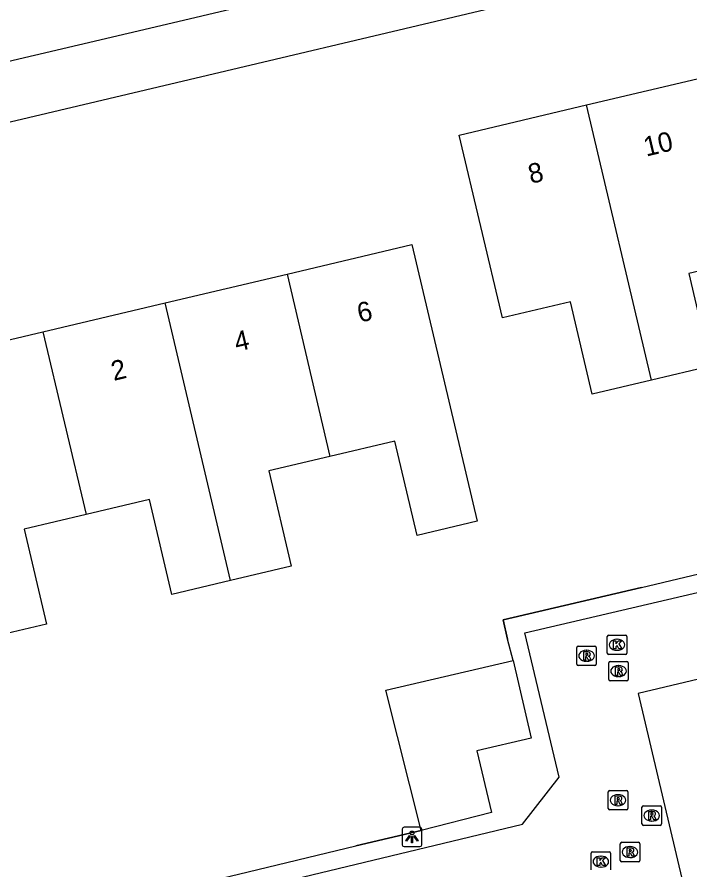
# Model space of a CAD drawing. Extents: x 157663 to 158496, y 379212 to 380934.
# Drawn here: x 158285.62 to 158320.09, y 380855.17 to 380898.84 of the extents above; entities that cross this region are included whole.
import ezdxf

# ---------------------------------------------------------------- set-up
doc = ezdxf.new("R2010")
doc.units = 0
for name, color, linetype in [('IMGEO_Hek', 7, 'Continuous'), ('IMGEO_Kolk', 7, 'Continuous'), ('IMGEO_Lichtpunt', 7, 'Continuous'), ('IMGEO_Muur', 7, 'Continuous'), ('IMGEO_Pand', 7, 'Continuous'), ('IMGEO_Pand_nummerreeks', 7, 'Continuous'), ('IMGEO_Rijbaan_lokaal_open', 7, 'Continuous'), ('IMGEO_Rioolput', 7, 'Continuous'), ('IMGEO_Voetpad_open', 7, 'Continuous')]:
    doc.layers.add(name, color=color, linetype=linetype)

msp = doc.modelspace()

# ---------------------------------------------------------------- linework, layer by layer
at = {"layer": 'IMGEO_Hek'}
msp.add_lwpolyline([(158306.319, 380857.198), (158302.979, 380856.415)], dxfattribs=at)
at = {"layer": 'IMGEO_Kolk'}
for p, q in [((158315.853, 380866.277), (158315.853, 380867.129)), ((158315.928, 380867.203), (158316.78, 380867.203)), ((158316.854, 380867.129), (158316.854, 380866.277)), ((158316.341, 380866.983), (158316.366, 380866.983)), ((158316.78, 380866.203), (158315.928, 380866.203)), ((158316.364, 380866.423), (158316.339, 380866.423)), ((158315.098, 380856.101), (158315.95, 380856.101)), ((158315.023, 380855.175), (158315.023, 380856.027)), ((158315.511, 380855.881), (158315.536, 380855.881)), ((158316.024, 380856.027), (158316.024, 380855.175)), ((158315.534, 380855.321), (158315.509, 380855.321))]:
    msp.add_line(p, q, dxfattribs=at)
for points in [[(158315.853, 380866.277), (158315.853, 380867.129)], [(158315.928, 380867.203), (158316.78, 380867.203)], [(158316.854, 380867.129), (158316.854, 380866.277)], [(158316.174, 380866.903), (158316.297, 380866.903), (158316.297, 380866.752), (158316.427, 380866.903), (158316.591, 380866.903), (158316.445, 380866.752), (158316.598, 380866.503), (158316.446, 380866.503), (158316.361, 380866.667), (158316.297, 380866.6), (158316.297, 380866.503), (158316.174, 380866.503), (158316.174, 380866.903)], [(158316.78, 380866.203), (158315.928, 380866.203)], [(158315.098, 380856.101), (158315.95, 380856.101)], [(158315.023, 380855.175), (158315.023, 380856.027)], [(158315.344, 380855.801), (158315.467, 380855.801), (158315.467, 380855.65), (158315.597, 380855.801), (158315.761, 380855.801), (158315.615, 380855.65), (158315.768, 380855.401), (158315.616, 380855.401), (158315.531, 380855.565), (158315.467, 380855.498), (158315.467, 380855.401), (158315.344, 380855.401), (158315.344, 380855.801)], [(158316.024, 380856.027), (158316.024, 380855.175)]]:
    msp.add_lwpolyline(points, dxfattribs=at)
for centre, start, end in [((158315.93, 380867.127), 91.552, 178.448), ((158315.93, 380867.127), 91.552, 178.448), ((158316.778, 380867.127), 1.552, 88.448), ((158316.778, 380867.127), 1.552, 88.448), ((158315.93, 380866.279), 181.552, 268.448), ((158315.93, 380866.279), 181.552, 268.448), ((158316.778, 380866.279), 271.552, 358.448), ((158316.778, 380866.279), 271.552, 358.448), ((158315.1, 380856.025), 91.552, 178.448), ((158315.1, 380856.025), 91.552, 178.448), ((158315.948, 380856.025), 1.552, 88.448), ((158315.948, 380856.025), 1.552, 88.448)]:
    msp.add_arc(centre, 0.0765, start, end, dxfattribs=at)
for centre, major_axis, ratio, start_param, end_param in [((158316.34, 380866.703), (-0.387, 0.002), 0.722429, 4.712389, 7.853982), ((158316.365, 380866.703), (-0.39, 0.002), 0.717154, 1.570796, 4.712389), ((158315.51, 380855.601), (-0.387, 0.002), 0.722429, 4.712389, 7.853982), ((158315.535, 380855.601), (-0.39, 0.002), 0.717154, 1.570796, 4.712389)]:
    msp.add_ellipse(centre, major_axis=major_axis, ratio=ratio, start_param=start_param, end_param=end_param, dxfattribs=at)
at = {"layer": 'IMGEO_Lichtpunt'}
for p, q in [((158305.352, 380857.271), (158305.352, 380856.464)), ((158305.352, 380857.271), (158305.352, 380856.464)), ((158306.254, 380857.366), (158305.446, 380857.366)), ((158306.254, 380857.366), (158305.446, 380857.366)), ((158306.348, 380856.464), (158306.348, 380857.271)), ((158306.348, 380856.464), (158306.348, 380857.271)), ((158305.446, 380856.37), (158306.254, 380856.37)), ((158305.446, 380856.37), (158306.254, 380856.37))]:
    msp.add_line(p, q, dxfattribs=at)
for points in [[(158305.726, 380856.935), (158305.765, 380856.907), (158305.577, 380856.645), (158305.539, 380856.672), (158305.726, 380856.935)], [(158305.828, 380856.887), (158305.875, 380856.887), (158305.875, 380856.565), (158305.828, 380856.565), (158305.828, 380856.887)], [(158305.938, 380856.907), (158305.976, 380856.934), (158306.163, 380856.672), (158306.124, 380856.644), (158305.938, 380856.907)]]:
    msp.add_lwpolyline(points, dxfattribs=at)
msp.add_circle((158305.851, 380857.069), 0.0994, dxfattribs=at)
for centre, start, end in [((158305.446, 380857.271), 90, 180), ((158305.446, 380857.271), 90, 180), ((158306.254, 380857.271), 0, 90), ((158306.254, 380857.271), 0, 90), ((158305.446, 380856.464), 180, 270), ((158305.446, 380856.464), 180, 270), ((158306.254, 380856.464), 270, 0), ((158306.254, 380856.464), 270, 360)]:
    msp.add_arc(centre, 0.0946, start, end, dxfattribs=at)
at = {"layer": 'IMGEO_Muur'}
msp.add_lwpolyline([(158317.607, 380869.639), (158310.518, 380867.976), (158310.747, 380866.984)], dxfattribs=at)
at = {"layer": 'IMGEO_Pand'}
for points in [[(158314.787, 380894.345), (158321.042, 380895.823)], [(158318.118, 380880.248), (158315.087, 380879.531), (158313.969, 380884.26), (158310.483, 380883.436), (158308.269, 380892.804), (158314.787, 380894.345)], [(158318.118, 380880.248), (158314.787, 380894.345)], [(158299.463, 380885.684), (158305.837, 380887.191), (158309.185, 380873.028), (158306.107, 380872.3), (158304.965, 380877.133), (158301.647, 380876.349)], [(158323.252, 380886.47), (158320.028, 380885.708), (158321.149, 380880.964), (158318.118, 380880.248)], [(158293.209, 380884.206), (158299.463, 380885.684)], [(158299.463, 380885.684), (158301.647, 380876.349)], [(158286.935, 380882.723), (158293.209, 380884.206)], [(158296.554, 380869.989), (158293.209, 380884.206)], [(158289.154, 380873.372), (158285.979, 380872.621), (158287.129, 380867.76), (158284.21, 380867.07), (158284.947, 380863.957), (158281.395, 380863.116), (158279.555, 380870.892), (158278.574, 380875.036), (158279.917, 380875.354), (158281.293, 380873.889), (158282.266, 380874.118), (158280.587, 380881.222), (158286.935, 380882.723)], [(158286.935, 380882.723), (158289.154, 380873.372)], [(158301.647, 380876.349), (158298.512, 380875.608), (158299.666, 380870.725), (158296.554, 380869.989)], [(158296.554, 380869.989), (158293.553, 380869.28), (158292.404, 380874.14), (158289.154, 380873.372)], [(158306.319, 380857.198), (158304.505, 380864.386), (158311.038, 380865.902)], [(158311.038, 380865.902), (158311.961, 380861.924), (158309.176, 380861.277), (158309.928, 380858.109), (158306.319, 380857.198)]]:
    msp.add_lwpolyline(points, dxfattribs=at)
at = {"layer": 'IMGEO_Rijbaan_lokaal_open'}
for points in [[(158287.237, 380851.686), (158311.51, 380857.513), (158313.386, 380859.917), (158311.628, 380867.312), (158323.395, 380870.062), (158323.37, 380870.177), (158324.642, 380870.454), (158326.838, 380874.024), (158334.173, 380875.639)], [(158335.841, 380868.585), (158317.438, 380864.207), (158322.34, 380843.453), (158256.423, 380827.895), (158256.672, 380826.915)]]:
    msp.add_lwpolyline(points, dxfattribs=at)
at = {"layer": 'IMGEO_Rioolput'}
for p, q in [((158314.291, 380865.714), (158314.291, 380866.566)), ((158314.366, 380866.64), (158315.218, 380866.64)), ((158315.292, 380866.566), (158315.292, 380865.714)), ((158314.779, 380866.42), (158314.804, 380866.42)), ((158314.802, 380865.86), (158314.777, 380865.86)), ((158315.929, 380864.929), (158315.929, 380865.781)), ((158316.004, 380865.855), (158316.856, 380865.855)), ((158316.93, 380865.781), (158316.93, 380864.929)), ((158315.218, 380865.64), (158314.366, 380865.64)), ((158316.417, 380865.635), (158316.442, 380865.635)), ((158316.856, 380864.855), (158316.004, 380864.855)), ((158316.44, 380865.075), (158316.415, 380865.075)), ((158315.904, 380858.319), (158315.904, 380859.171)), ((158315.979, 380859.245), (158316.831, 380859.245)), ((158316.905, 380859.171), (158316.905, 380858.319)), ((158316.392, 380859.025), (158316.417, 380859.025)), ((158316.415, 380858.465), (158316.39, 380858.465)), ((158317.631, 380857.532), (158317.631, 380858.384)), ((158317.706, 380858.458), (158318.558, 380858.458)), ((158318.632, 380858.384), (158318.632, 380857.532)), ((158316.831, 380858.245), (158315.979, 380858.245)), ((158318.119, 380858.238), (158318.144, 380858.238)), ((158318.558, 380857.458), (158317.706, 380857.458)), ((158318.142, 380857.678), (158318.117, 380857.678)), ((158316.518, 380855.665), (158316.518, 380856.517)), ((158316.593, 380856.591), (158317.445, 380856.591)), ((158317.519, 380856.517), (158317.519, 380855.665)), ((158317.006, 380856.371), (158317.031, 380856.371)), ((158317.029, 380855.811), (158317.004, 380855.811)), ((158317.445, 380855.591), (158316.593, 380855.591))]:
    msp.add_line(p, q, dxfattribs=at)
for points in [[(158314.291, 380865.714), (158314.291, 380866.566)], [(158314.366, 380866.64), (158315.218, 380866.64)], [(158315.292, 380866.566), (158315.292, 380865.714)], [(158314.88, 380866.338), (158314.628, 380866.34), (158314.628, 380865.94)], [(158314.806, 380866.259), (158314.752, 380866.259), (158314.752, 380866.178)], [(158314.752, 380866.178), (158314.804, 380866.178)], [(158314.628, 380865.94), (158314.752, 380865.94), (158314.752, 380866.102), (158314.763, 380866.102)], [(158314.81, 380866.073), (158314.881, 380865.94), (158315.021, 380865.94), (158314.956, 380866.066)], [(158315.929, 380864.929), (158315.929, 380865.781)], [(158316.004, 380865.855), (158316.856, 380865.855)], [(158316.93, 380865.781), (158316.93, 380864.929)], [(158315.218, 380865.64), (158314.366, 380865.64)], [(158316.518, 380865.553), (158316.266, 380865.555), (158316.266, 380865.155)], [(158316.266, 380865.155), (158316.39, 380865.155), (158316.39, 380865.317), (158316.401, 380865.317)], [(158316.444, 380865.474), (158316.39, 380865.474), (158316.39, 380865.393)], [(158316.39, 380865.393), (158316.442, 380865.393)], [(158316.448, 380865.288), (158316.519, 380865.155), (158316.659, 380865.155), (158316.594, 380865.281)], [(158316.856, 380864.855), (158316.004, 380864.855)], [(158315.904, 380858.319), (158315.904, 380859.171)], [(158315.979, 380859.245), (158316.831, 380859.245)], [(158316.905, 380859.171), (158316.905, 380858.319)], [(158316.493, 380858.943), (158316.241, 380858.945), (158316.241, 380858.545)], [(158316.241, 380858.545), (158316.365, 380858.545), (158316.365, 380858.707), (158316.376, 380858.707)], [(158316.419, 380858.864), (158316.365, 380858.864), (158316.365, 380858.783)], [(158316.365, 380858.783), (158316.417, 380858.783)], [(158316.423, 380858.678), (158316.494, 380858.545), (158316.634, 380858.545), (158316.569, 380858.671)], [(158317.631, 380857.532), (158317.631, 380858.384)], [(158317.706, 380858.458), (158318.558, 380858.458)], [(158318.632, 380858.384), (158318.632, 380857.532)], [(158316.831, 380858.245), (158315.979, 380858.245)], [(158318.22, 380858.156), (158317.968, 380858.158), (158317.968, 380857.758)], [(158317.968, 380857.758), (158318.092, 380857.758), (158318.092, 380857.92), (158318.103, 380857.92)], [(158318.146, 380858.077), (158318.092, 380858.077), (158318.092, 380857.996)], [(158318.092, 380857.996), (158318.144, 380857.996)], [(158318.15, 380857.891), (158318.221, 380857.758), (158318.361, 380857.758), (158318.296, 380857.884)], [(158318.558, 380857.458), (158317.706, 380857.458)], [(158316.518, 380855.665), (158316.518, 380856.517)], [(158316.593, 380856.591), (158317.445, 380856.591)], [(158317.519, 380856.517), (158317.519, 380855.665)], [(158317.107, 380856.289), (158316.855, 380856.291), (158316.855, 380855.891)], [(158317.033, 380856.21), (158316.979, 380856.21), (158316.979, 380856.129)], [(158316.979, 380856.129), (158317.031, 380856.129)], [(158316.855, 380855.891), (158316.979, 380855.891), (158316.979, 380856.053), (158316.99, 380856.053)], [(158317.037, 380856.024), (158317.108, 380855.891), (158317.248, 380855.891), (158317.183, 380856.017)], [(158317.445, 380855.591), (158316.593, 380855.591)]]:
    msp.add_lwpolyline(points, dxfattribs=at)
for centre, radius, start, end in [((158314.368, 380866.564), 0.0765, 91.552, 178.448), ((158314.368, 380866.564), 0.0765, 91.552, 178.448), ((158315.216, 380866.564), 0.0765, 1.552, 88.448), ((158315.216, 380866.564), 0.0765, 1.552, 88.448), ((158314.788, 380866.367), 0.19, 274.7715, 282.9687), ((158314.812, 380866.163), 0.0964, 77.0061, 93.1865), ((158314.826, 380866.22), 0.0378, 276.6634, 79.6772), ((158314.879, 380866.228), 0.109, 350.3612, 89.416), ((158314.877, 380866.228), 0.112, 277.5842, 350.9817), ((158314.368, 380865.716), 0.0765, 181.552, 268.448), ((158314.368, 380865.716), 0.0765, 181.552, 268.448), ((158314.762, 380866.049), 0.0533, 26.0293, 88.6989), ((158314.861, 380866.013), 0.108, 29.5134, 73.7905), ((158315.216, 380865.716), 0.0765, 271.552, 358.448), ((158315.216, 380865.716), 0.0765, 271.552, 358.448), ((158316.006, 380865.779), 0.0765, 91.552, 178.448), ((158316.006, 380865.779), 0.0765, 91.552, 178.448), ((158316.854, 380865.779), 0.0765, 1.552, 88.448), ((158316.854, 380865.779), 0.0765, 1.552, 88.448), ((158316.4, 380865.264), 0.0533, 26.0293, 88.6989), ((158316.426, 380865.582), 0.19, 274.7715, 282.9687), ((158316.45, 380865.378), 0.0964, 77.0061, 93.1865), ((158316.464, 380865.435), 0.0378, 276.6634, 79.6772), ((158316.517, 380865.443), 0.109, 350.3612, 89.416), ((158316.515, 380865.443), 0.112, 277.5842, 350.9817), ((158316.499, 380865.228), 0.108, 29.5134, 73.7905), ((158316.006, 380864.931), 0.0765, 181.552, 268.448), ((158316.006, 380864.931), 0.0765, 181.552, 268.448), ((158316.854, 380864.931), 0.0765, 271.552, 358.448), ((158316.854, 380864.931), 0.0765, 271.552, 358.448), ((158315.981, 380859.169), 0.0765, 91.552, 178.448), ((158315.981, 380859.169), 0.0765, 91.552, 178.448), ((158316.829, 380859.169), 0.0765, 1.552, 88.448), ((158316.829, 380859.169), 0.0765, 1.552, 88.448), ((158316.375, 380858.654), 0.0533, 26.0293, 88.6989), ((158316.401, 380858.972), 0.19, 274.7715, 282.9687), ((158316.425, 380858.768), 0.0964, 77.0061, 93.1865), ((158316.439, 380858.825), 0.0378, 276.6634, 79.6772), ((158316.492, 380858.833), 0.109, 350.3612, 89.416), ((158316.49, 380858.833), 0.112, 277.5842, 350.9817), ((158316.474, 380858.618), 0.108, 29.5134, 73.7905), ((158315.981, 380858.321), 0.0765, 181.552, 268.448), ((158315.981, 380858.321), 0.0765, 181.552, 268.448), ((158316.829, 380858.321), 0.0765, 271.552, 358.448), ((158316.829, 380858.321), 0.0765, 271.552, 358.448), ((158317.708, 380858.382), 0.0765, 91.552, 178.448), ((158317.708, 380858.382), 0.0765, 91.552, 178.448), ((158318.556, 380858.382), 0.0765, 1.552, 88.448), ((158318.556, 380858.382), 0.0765, 1.552, 88.448), ((158318.102, 380857.867), 0.0533, 26.0293, 88.6989), ((158318.128, 380858.185), 0.19, 274.7715, 282.9687), ((158318.152, 380857.981), 0.0964, 77.0061, 93.1865), ((158318.166, 380858.038), 0.0378, 276.6634, 79.6772), ((158318.219, 380858.046), 0.109, 350.3612, 89.416), ((158318.217, 380858.046), 0.112, 277.5842, 350.9817), ((158318.201, 380857.831), 0.108, 29.5134, 73.7905), ((158317.708, 380857.534), 0.0765, 181.552, 268.448), ((158317.708, 380857.534), 0.0765, 181.552, 268.448), ((158318.556, 380857.534), 0.0765, 271.552, 358.448), ((158318.556, 380857.534), 0.0765, 271.552, 358.448), ((158316.595, 380856.515), 0.0765, 91.552, 178.448), ((158316.595, 380856.515), 0.0765, 91.552, 178.448), ((158317.443, 380856.515), 0.0765, 1.552, 88.448), ((158317.443, 380856.515), 0.0765, 1.552, 88.448), ((158317.015, 380856.318), 0.19, 274.7715, 282.9687), ((158317.039, 380856.114), 0.0964, 77.0061, 93.1865), ((158317.053, 380856.171), 0.0378, 276.6634, 79.6772), ((158317.106, 380856.179), 0.109, 350.3612, 89.416), ((158317.104, 380856.179), 0.112, 277.5842, 350.9817), ((158316.595, 380855.667), 0.0765, 181.552, 268.448), ((158316.595, 380855.667), 0.0765, 181.552, 268.448), ((158316.989, 380856), 0.0533, 26.0293, 88.6989), ((158317.088, 380855.964), 0.108, 29.5134, 73.7905), ((158317.443, 380855.667), 0.0765, 271.552, 358.448), ((158317.443, 380855.667), 0.0765, 271.552, 358.448)]:
    msp.add_arc(centre, radius, start, end, dxfattribs=at)
for centre, major_axis, ratio, start_param, end_param in [((158314.778, 380866.14), (-0.387, 0.002), 0.722429, 4.712389, 7.853982), ((158314.803, 380866.14), (-0.39, 0.002), 0.717154, 1.570796, 4.712389), ((158316.416, 380865.355), (-0.387, 0.002), 0.722429, 4.712389, 7.853982), ((158316.441, 380865.355), (-0.39, 0.002), 0.717154, 1.570796, 4.712389), ((158316.391, 380858.745), (-0.387, 0.002), 0.722429, 4.712389, 7.853982), ((158316.416, 380858.745), (-0.39, 0.002), 0.717154, 1.570796, 4.712389), ((158318.118, 380857.958), (-0.387, 0.002), 0.722429, 4.712389, 7.853982), ((158318.143, 380857.958), (-0.39, 0.002), 0.717154, 1.570796, 4.712389), ((158317.005, 380856.091), (-0.387, 0.002), 0.722429, 4.712389, 7.853982), ((158317.03, 380856.091), (-0.39, 0.002), 0.717154, 1.570796, 4.712389)]:
    msp.add_ellipse(centre, major_axis=major_axis, ratio=ratio, start_param=start_param, end_param=end_param, dxfattribs=at)
at = {"layer": 'IMGEO_Voetpad_open'}
for points in [[(158272.387, 380893.576), (158293.569, 380898.544), (158311.442, 380902.774), (158327.011, 380906.417), (158327.178, 380906.457), (158327.34, 380906.511), (158327.497, 380906.58), (158327.647, 380906.663), (158327.789, 380906.758), (158327.922, 380906.866), (158328.045, 380906.985), (158328.156, 380907.115), (158328.256, 380907.255), (158328.343, 380907.402), (158328.416, 380907.557), (158328.475, 380907.718), (158328.52, 380907.883), (158328.549, 380908.052), (158328.564, 380908.222), (158328.563, 380908.394), (158328.546, 380908.564), (158328.532, 380908.652), (158325.851, 380921.486)], [(158338.808, 380906.132), (158329.517, 380903.935), (158272.901, 380890.549)], [(158311.038, 380865.902), (158310.747, 380866.984), (158310.518, 380867.976), (158317.607, 380869.639), (158323.546, 380871.047), (158322.824, 380874.128), (158329.137, 380875.485), (158330.023, 380875.673), (158333.116, 380876.321), (158333.958, 380876.539)], [(158287.022, 380852.583), (158296.964, 380854.965), (158302.979, 380856.415), (158306.319, 380857.198)]]:
    msp.add_lwpolyline(points, dxfattribs=at)

# ---------------------------------------------------------------- texts
at = {"layer": 'IMGEO_Pand_nummerreeks'}
for s, rotation, p in [('10', 13.2997, (158317.845, 380891.697)), ('8', 13.2997, (158311.937, 380890.301)), ('6', 13.3003, (158303.173, 380883.191)), ('4', 13.3003, (158296.872, 380881.702)), ('2', 13.3003, (158290.57, 380880.212))]:
    msp.add_text(s, height=1, rotation=rotation, dxfattribs=at).set_placement(p)

doc.saveas('drawing.dxf')
